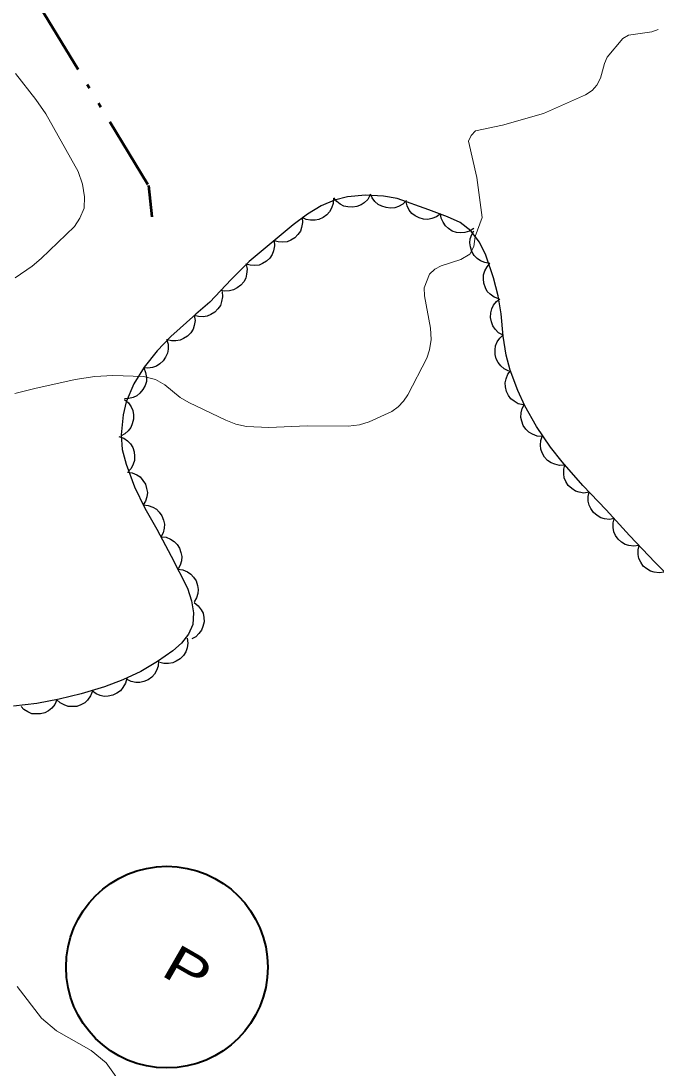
# Model space of a CAD drawing. Extents: x 355726 to 357533, y 5103782 to 5105258.
# Drawn here: x 356958.54 to 356984.64, y 5104249.02 to 5104292.06 of the extents above; entities that cross this region are included whole.
import ezdxf

# ---------------------------------------------------------------- set-up
doc = ezdxf.new("R2010")
doc.units = 0
doc.header["$LTSCALE"] = 0.6
for name, pattern in [('DASH_DOUBLE_DOT', [9.2, 5, -1.2, 0.3, -1.2, 0.3, -1.2]), ('DOT_DASHED', [7.7, 5, -1.2, 0.3, -1.2]), ('LONG_DASHED', [7.5, 6, -1.5])]:
    doc.linetypes.add(name, pattern=pattern)
for name, color, linetype, lineweight in [('2', 7, 'LONG_DASHED', 13), ('38', 7, 'Continuous', 40), ('4', 7, 'DASH_DOUBLE_DOT', 53), ('44', 7, 'Continuous', 25)]:
    doc.layers.add(name, color=color, linetype=linetype, lineweight=lineweight)

msp = doc.modelspace()

# ---------------------------------------------------------------- linework, layer by layer
at = {"layer": '2', "linetype": 'Continuous'}
for points in [[(356958.29, 5104276.75), (356959.1, 5104276.96), (356960.77, 5104277.33), (356961.57, 5104277.45), (356962.31, 5104277.49), (356963.57, 5104277.45), (356964.07, 5104277.33), (356964.45, 5104277.11), (356965.08, 5104276.59), (356965.43, 5104276.38), (356966.96, 5104275.65), (356967.37, 5104275.49), (356967.81, 5104275.4), (356968.72, 5104275.36), (356970.3, 5104275.42), (356971.98, 5104275.41), (356972.45, 5104275.46), (356972.84, 5104275.58), (356973.78, 5104276.01), (356974.04, 5104276.2), (356974.26, 5104276.44), (356974.43, 5104276.69), (356975.22, 5104278.21), (356975.33, 5104278.55), (356975.39, 5104278.97), (356975.36, 5104279.43), (356975.12, 5104280.76), (356975.1, 5104281.09), (356975.32, 5104281.65), (356975.54, 5104281.86), (356975.81, 5104282), (356976.61, 5104282.26), (356976.98, 5104282.48), (356977.14, 5104282.8), (356977.2, 5104283.2), (356977.49, 5104283.98), (356977.27, 5104285.63), (356976.93, 5104287.13), (356977.04, 5104287.36), (356977.22, 5104287.55), (356978.32, 5104287.78), (356980.01, 5104288.26), (356981.74, 5104289.03), (356982.01, 5104289.2), (356982.2, 5104289.43), (356982.35, 5104289.71), (356982.51, 5104290.32), (356982.63, 5104290.58), (356983.27, 5104291.34), (356983.5, 5104291.48), (356984.46, 5104291.62), (356984.72, 5104291.71)], [(356958.31, 5104289.91), (356959.14, 5104288.84), (356959.56, 5104288.25), (356960.88, 5104285.88), (356961.06, 5104285.36), (356961.15, 5104284.84), (356961.13, 5104284.37), (356960.96, 5104283.96), (356960.73, 5104283.61), (356959.37, 5104282.3), (356959, 5104281.98), (356958.3, 5104281.5)], [(356958.38, 5104252.38), (356959.38, 5104251.07), (356960, 5104250.55), (356961.42, 5104249.74), (356962.04, 5104249.24), (356963.4, 5104247.34)]]:
    msp.add_lwpolyline(points, dxfattribs=at)
at = {"layer": '38'}
msp.add_circle((356964.532, 5104253.172), 4.145, dxfattribs=at)
at = {"layer": '4'}
msp.add_lwpolyline([(356991.76, 5104345.11), (356980.83, 5104335.2), (356969.02, 5104324.96), (356959.55, 5104317.7), (356954.32, 5104313.01), (356951.41, 5104309.94), (356950.98, 5104309.01), (356951.16, 5104307.58), (356951.53, 5104306), (356959.33, 5104292.63), (356963.78, 5104285.3), (356963.91, 5104284.01)], dxfattribs=at)
at = {"layer": '44', "linetype": 'DOT_DASHED'}
for points in [[(356978.64, 5104277.71), (356978.48, 5104278.32), (356978.35, 5104279.11), (356978.27, 5104280.03), (356978.15, 5104280.76), (356977.96, 5104281.51), (356977.64, 5104282.44), (356977.38, 5104282.97), (356977.02, 5104283.44), (356976.59, 5104283.78), (356976.07, 5104284.01), (356975.3, 5104284.3), (356973.99, 5104284.76), (356973.43, 5104284.86), (356972.69, 5104284.9), (356971.96, 5104284.84), (356971.42, 5104284.7), (356970.87, 5104284.46), (356970.31, 5104284.12), (356969.72, 5104283.68), (356968.9, 5104283), (356967.91, 5104282.18), (356967.18, 5104281.44), (356966.3, 5104280.51), (356965.72, 5104280.01), (356964.69, 5104279.09), (356964.13, 5104278.5), (356963.6, 5104277.84), (356963.17, 5104277.15), (356962.86, 5104276.41), (356962.73, 5104275.88), (356962.65, 5104275.05), (356962.7, 5104274.45), (356962.86, 5104273.84), (356963.2, 5104272.92), (356963.63, 5104272.04), (356964.12, 5104271.18), (356964.71, 5104270.07), (356965.38, 5104268.75), (356965.55, 5104268.23), (356965.63, 5104267.73), (356965.6, 5104267.26), (356965.42, 5104266.86), (356965.13, 5104266.49), (356964.77, 5104266.17), (356964.15, 5104265.73), (356963.46, 5104265.32), (356962.72, 5104264.98), (356961.97, 5104264.7), (356961.01, 5104264.4), (356960.11, 5104264.18), (356959.19, 5104264.01), (356958.23, 5104263.9)], [(356985.48, 5104268.92), (356984.6, 5104269.8), (356983.55, 5104270.91), (356982.58, 5104271.97), (356981.63, 5104272.97), (356980.77, 5104273.94), (356980.3, 5104274.55), (356979.72, 5104275.4), (356979.24, 5104276.24), (356978.95, 5104276.88), (356978.64, 5104277.71)]]:
    msp.add_lwpolyline(points, dxfattribs=at)
at = {"layer": '44'}
for points in [[(356971.38, 5104284.77), (356971.37, 5104284.56), (356971.3, 5104284.37), (356971.22, 5104284.22), (356971.1, 5104284.09), (356970.95, 5104283.98), (356970.77, 5104283.91), (356970.62, 5104283.87), (356970.44, 5104283.88), (356970.26, 5104283.91), (356970.09, 5104283.99)], [(356972.89, 5104284.92), (356972.79, 5104284.73), (356972.64, 5104284.59), (356972.51, 5104284.5), (356972.34, 5104284.44), (356972.16, 5104284.41), (356971.97, 5104284.42), (356971.81, 5104284.45), (356971.65, 5104284.54), (356971.51, 5104284.65), (356971.4, 5104284.79)], [(356974.38, 5104284.69), (356974.23, 5104284.54), (356974.05, 5104284.44), (356973.9, 5104284.38), (356973.72, 5104284.37), (356973.54, 5104284.39), (356973.36, 5104284.45), (356973.21, 5104284.52), (356973.08, 5104284.64), (356972.97, 5104284.79), (356972.9, 5104284.95)], [(356975.77, 5104284.13), (356975.61, 5104284.01), (356975.42, 5104283.94), (356975.25, 5104283.91), (356975.08, 5104283.92), (356974.9, 5104283.97), (356974.73, 5104284.06), (356974.6, 5104284.15), (356974.49, 5104284.29), (356974.41, 5104284.46), (356974.36, 5104284.63)], [(356970.09, 5104283.99), (356970.11, 5104283.78), (356970.07, 5104283.58), (356970.02, 5104283.42), (356969.92, 5104283.28), (356969.79, 5104283.15), (356969.62, 5104283.06), (356969.47, 5104282.99), (356969.3, 5104282.97), (356969.11, 5104282.98), (356968.94, 5104283.03)], [(356977.15, 5104283.53), (356976.97, 5104283.42), (356976.78, 5104283.37), (356976.61, 5104283.35), (356976.44, 5104283.37), (356976.26, 5104283.43), (356976.1, 5104283.54), (356975.98, 5104283.64), (356975.88, 5104283.79), (356975.81, 5104283.96), (356975.78, 5104284.14)], [(356977.81, 5104282.1), (356977.6, 5104282.13), (356977.42, 5104282.21), (356977.28, 5104282.3), (356977.16, 5104282.43), (356977.07, 5104282.59), (356977.01, 5104282.78), (356976.98, 5104282.94), (356977, 5104283.11), (356977.06, 5104283.29), (356977.15, 5104283.44)], [(356968.94, 5104283.03), (356968.96, 5104282.82), (356968.92, 5104282.62), (356968.86, 5104282.47), (356968.76, 5104282.32), (356968.63, 5104282.19), (356968.46, 5104282.1), (356968.32, 5104282.03), (356968.14, 5104282.01), (356967.95, 5104282.02), (356967.78, 5104282.07)], [(356967.79, 5104282.06), (356967.83, 5104281.86), (356967.81, 5104281.65), (356967.78, 5104281.49), (356967.69, 5104281.34), (356967.57, 5104281.2), (356967.42, 5104281.09), (356967.27, 5104281.01), (356967.1, 5104280.97), (356966.92, 5104280.96), (356966.74, 5104280.99)], [(356978.18, 5104280.64), (356977.98, 5104280.71), (356977.82, 5104280.83), (356977.7, 5104280.95), (356977.62, 5104281.1), (356977.56, 5104281.28), (356977.54, 5104281.47), (356977.55, 5104281.63), (356977.6, 5104281.8), (356977.69, 5104281.96), (356977.81, 5104282.09)], [(356966.8, 5104280.94), (356966.82, 5104280.73), (356966.78, 5104280.53), (356966.73, 5104280.37), (356966.63, 5104280.23), (356966.5, 5104280.09), (356966.34, 5104280), (356966.19, 5104279.93), (356966.02, 5104279.9), (356965.83, 5104279.91), (356965.66, 5104279.96)], [(356978.35, 5104279.15), (356978.16, 5104279.25), (356978.02, 5104279.4), (356977.93, 5104279.53), (356977.87, 5104279.7), (356977.83, 5104279.88), (356977.85, 5104280.07), (356977.88, 5104280.23), (356977.96, 5104280.38), (356978.08, 5104280.53), (356978.22, 5104280.64)], [(356965.66, 5104279.96), (356965.69, 5104279.75), (356965.66, 5104279.55), (356965.61, 5104279.39), (356965.51, 5104279.24), (356965.38, 5104279.11), (356965.22, 5104279.01), (356965.08, 5104278.94), (356964.9, 5104278.91), (356964.72, 5104278.91), (356964.54, 5104278.96)], [(356964.51, 5104278.98), (356964.58, 5104278.78), (356964.58, 5104278.58), (356964.56, 5104278.41), (356964.48, 5104278.25), (356964.38, 5104278.1), (356964.24, 5104277.97), (356964.11, 5104277.88), (356963.94, 5104277.82), (356963.75, 5104277.79), (356963.58, 5104277.81)], [(356978.59, 5104277.67), (356978.4, 5104277.76), (356978.25, 5104277.89), (356978.14, 5104278.02), (356978.07, 5104278.18), (356978.02, 5104278.36), (356978.02, 5104278.55), (356978.04, 5104278.71), (356978.11, 5104278.87), (356978.21, 5104279.02), (356978.34, 5104279.15)], [(356963.58, 5104277.81), (356963.66, 5104277.62), (356963.69, 5104277.41), (356963.69, 5104277.25), (356963.64, 5104277.08), (356963.55, 5104276.92), (356963.42, 5104276.77), (356963.3, 5104276.66), (356963.14, 5104276.59), (356962.97, 5104276.54), (356962.79, 5104276.53)], [(356979.18, 5104276.28), (356978.97, 5104276.33), (356978.8, 5104276.43), (356978.67, 5104276.53), (356978.57, 5104276.67), (356978.49, 5104276.84), (356978.45, 5104277.03), (356978.44, 5104277.19), (356978.48, 5104277.36), (356978.55, 5104277.54), (356978.65, 5104277.68)], [(356962.79, 5104276.5), (356962.95, 5104276.37), (356963.06, 5104276.2), (356963.13, 5104276.05), (356963.16, 5104275.87), (356963.16, 5104275.69), (356963.11, 5104275.5), (356963.05, 5104275.35), (356962.94, 5104275.22), (356962.8, 5104275.09), (356962.65, 5104275.01)], [(356979.95, 5104274.99), (356979.75, 5104275), (356979.56, 5104275.08), (356979.41, 5104275.16), (356979.29, 5104275.28), (356979.18, 5104275.44), (356979.12, 5104275.62), (356979.08, 5104275.77), (356979.09, 5104275.95), (356979.13, 5104276.13), (356979.21, 5104276.29)], [(356962.56, 5104274.99), (356962.76, 5104274.92), (356962.92, 5104274.8), (356963.04, 5104274.68), (356963.13, 5104274.53), (356963.19, 5104274.36), (356963.2, 5104274.17), (356963.2, 5104274), (356963.15, 5104273.84), (356963.06, 5104273.67), (356962.94, 5104273.54)], [(356980.88, 5104273.8), (356980.67, 5104273.79), (356980.47, 5104273.84), (356980.32, 5104273.9), (356980.18, 5104274), (356980.05, 5104274.14), (356979.96, 5104274.31), (356979.9, 5104274.46), (356979.89, 5104274.63), (356979.9, 5104274.82), (356979.96, 5104274.99)], [(356981.88, 5104272.69), (356981.67, 5104272.66), (356981.47, 5104272.69), (356981.32, 5104272.74), (356981.17, 5104272.84), (356981.03, 5104272.97), (356980.93, 5104273.13), (356980.86, 5104273.28), (356980.84, 5104273.45), (356980.84, 5104273.64), (356980.89, 5104273.81)], [(356962.91, 5104273.52), (356963.11, 5104273.49), (356963.3, 5104273.41), (356963.44, 5104273.32), (356963.55, 5104273.18), (356963.65, 5104273.03), (356963.7, 5104272.84), (356963.73, 5104272.68), (356963.71, 5104272.51), (356963.65, 5104272.33), (356963.56, 5104272.17)], [(356982.92, 5104271.61), (356982.72, 5104271.57), (356982.52, 5104271.6), (356982.36, 5104271.64), (356982.21, 5104271.74), (356982.07, 5104271.86), (356981.96, 5104272.02), (356981.89, 5104272.16), (356981.85, 5104272.33), (356981.85, 5104272.52), (356981.89, 5104272.7)], [(356963.56, 5104272.17), (356963.76, 5104272.15), (356963.95, 5104272.08), (356964.1, 5104272), (356964.22, 5104271.87), (356964.33, 5104271.72), (356964.39, 5104271.54), (356964.43, 5104271.38), (356964.42, 5104271.21), (356964.38, 5104271.03), (356964.3, 5104270.87)], [(356983.93, 5104270.5), (356983.72, 5104270.47), (356983.52, 5104270.5), (356983.36, 5104270.54), (356983.22, 5104270.64), (356983.08, 5104270.76), (356982.97, 5104270.92), (356982.9, 5104271.07), (356982.87, 5104271.24), (356982.87, 5104271.43), (356982.92, 5104271.6)], [(356964.29, 5104270.86), (356964.5, 5104270.84), (356964.68, 5104270.76), (356964.83, 5104270.67), (356964.95, 5104270.55), (356965.05, 5104270.39), (356965.11, 5104270.21), (356965.14, 5104270.05), (356965.13, 5104269.87), (356965.08, 5104269.7), (356964.99, 5104269.54)], [(356984.97, 5104269.41), (356984.76, 5104269.38), (356984.56, 5104269.41), (356984.4, 5104269.45), (356984.25, 5104269.54), (356984.11, 5104269.66), (356984.01, 5104269.82), (356983.93, 5104269.97), (356983.9, 5104270.14), (356983.9, 5104270.33), (356983.94, 5104270.5)], [(356964.98, 5104269.53), (356965.19, 5104269.5), (356965.38, 5104269.42), (356965.52, 5104269.33), (356965.63, 5104269.2), (356965.73, 5104269.05), (356965.79, 5104268.86), (356965.82, 5104268.7), (356965.8, 5104268.53), (356965.75, 5104268.35), (356965.66, 5104268.19)], [(356965.66, 5104268.16), (356965.82, 5104268.03), (356965.94, 5104267.86), (356966.02, 5104267.72), (356966.05, 5104267.55), (356966.06, 5104267.36), (356966.01, 5104267.17), (356965.96, 5104267.02), (356965.85, 5104266.88), (356965.72, 5104266.75), (356965.56, 5104266.66)], [(356965.36, 5104266.7), (356965.39, 5104266.49), (356965.36, 5104266.29), (356965.31, 5104266.13), (356965.21, 5104265.98), (356965.08, 5104265.85), (356964.92, 5104265.75), (356964.77, 5104265.68), (356964.6, 5104265.65), (356964.41, 5104265.65), (356964.24, 5104265.7)], [(356964.19, 5104265.76), (356964.18, 5104265.55), (356964.11, 5104265.36), (356964.03, 5104265.21), (356963.91, 5104265.09), (356963.76, 5104264.98), (356963.58, 5104264.91), (356963.42, 5104264.87), (356963.25, 5104264.87), (356963.07, 5104264.91), (356962.9, 5104264.99)], [(356962.88, 5104265.04), (356962.83, 5104264.84), (356962.72, 5104264.66), (356962.62, 5104264.53), (356962.48, 5104264.43), (356962.31, 5104264.35), (356962.12, 5104264.31), (356961.96, 5104264.3), (356961.79, 5104264.34), (356961.62, 5104264.41), (356961.47, 5104264.51)], [(356960.01, 5104264.16), (356959.93, 5104263.97), (356959.8, 5104263.82), (356959.67, 5104263.71), (356959.51, 5104263.63), (356959.34, 5104263.58), (356959.14, 5104263.58), (356958.98, 5104263.59), (356958.82, 5104263.66), (356958.66, 5104263.76), (356958.54, 5104263.89)], [(356961.47, 5104264.51), (356961.4, 5104264.32), (356961.27, 5104264.15), (356961.16, 5104264.04), (356961, 5104263.95), (356960.83, 5104263.89), (356960.64, 5104263.88), (356960.47, 5104263.89), (356960.31, 5104263.95), (356960.15, 5104264.04), (356960.01, 5104264.16)]]:
    msp.add_lwpolyline(points, dxfattribs=at)

# ---------------------------------------------------------------- texts
at = {"layer": '38', "width": 1.35}
msp.add_text('P', height=1.5, rotation=330.078, dxfattribs=at).set_placement((356964.23, 5104252.87))

doc.saveas('drawing.dxf')
